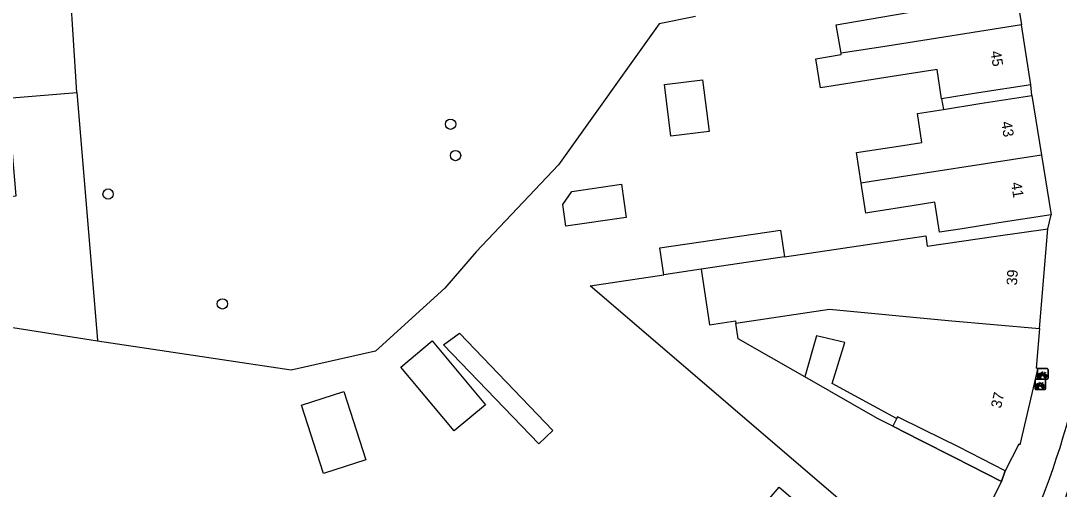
# Model space of a CAD drawing. Extents: x 162880 to 165536, y 384011 to 385179.
# Drawn here: x 164182.4 to 164280.8, y 384385.3 to 384429.7 of the extents above; entities that cross this region are included whole.
import ezdxf

# ---------------------------------------------------------------- set-up
doc = ezdxf.new("R2010")
doc.units = 0
for name, color, linetype in [('IMGEO_Boom', 7, 'Continuous'), ('IMGEO_Fietsenrek', 7, 'Continuous'), ('IMGEO_Groenvoorziening', 7, 'Continuous'), ('IMGEO_Pand', 7, 'Continuous'), ('IMGEO_Pand_nummerreeks', 7, 'Continuous'), ('IMGEO_Pand_overbouw', 7, 'Continuous'), ('IMGEO_Rijbaan_lokaal_gesloten', 7, 'Continuous'), ('IMGEO_Voetpad_open', 7, 'Continuous')]:
    doc.layers.add(name, color=color, linetype=linetype)

msp = doc.modelspace()

# ---------------------------------------------------------------- linework, layer by layer
at = {"layer": 'IMGEO_Boom'}
for centre in [(164223.102, 384419.87), (164223.566, 384416.903), (164190.654, 384413.259), (164201.476, 384402.853)]:
    msp.add_circle(centre, 0.489, dxfattribs=at)
at = {"layer": 'IMGEO_Fietsenrek'}
for p, q in [((164278.699, 384395.788), (164278.699, 384396.629)), ((164278.699, 384396.629), (164278.699, 384395.788)), ((164278.774, 384396.713), (164279.615, 384396.713)), ((164279.615, 384396.713), (164278.774, 384396.713)), ((164279.699, 384396.638), (164279.699, 384395.797)), ((164279.699, 384395.797), (164279.699, 384396.638)), ((164278.472, 384394.804), (164278.472, 384395.645)), ((164278.472, 384395.645), (164278.472, 384394.804)), ((164278.547, 384395.729), (164279.388, 384395.729)), ((164279.388, 384395.729), (164278.547, 384395.729)), ((164279.624, 384395.713), (164278.783, 384395.713)), ((164278.783, 384395.713), (164279.624, 384395.713)), ((164278.826, 384395.797), (164278.865, 384395.957)), ((164278.86, 384395.797), (164278.826, 384395.797)), ((164278.895, 384395.945), (164278.86, 384395.797)), ((164278.937, 384395.969), (164278.936, 384395.973)), ((164278.978, 384395.797), (164278.944, 384395.939)), ((164278.968, 384395.98), (164278.969, 384395.973)), ((164278.976, 384395.943), (164279.011, 384395.797)), ((164279.011, 384395.797), (164278.978, 384395.797)), ((164279.386, 384396.262), (164279.422, 384396.167)), ((164279.472, 384395.654), (164279.472, 384394.813)), ((164279.472, 384394.813), (164279.472, 384395.654)), ((164279.397, 384394.729), (164278.556, 384394.729)), ((164278.556, 384394.729), (164279.397, 384394.729)), ((164278.599, 384394.813), (164278.638, 384394.973)), ((164278.633, 384394.813), (164278.599, 384394.813)), ((164278.668, 384394.961), (164278.633, 384394.813)), ((164278.71, 384394.985), (164278.709, 384394.989)), ((164278.751, 384394.813), (164278.717, 384394.955)), ((164278.741, 384394.996), (164278.742, 384394.989)), ((164278.749, 384394.959), (164278.784, 384394.813)), ((164278.784, 384394.813), (164278.751, 384394.813)), ((164279.159, 384395.278), (164279.195, 384395.183))]:
    msp.add_line(p, q, dxfattribs=at)
for points in [[(164279.033, 384396.187), (164278.981, 384396.097), (164278.941, 384396.072), (164278.942, 384396.119), (164278.997, 384396.213)], [(164279.012, 384396.239), (164279.107, 384396.403), (164279.193, 384396.389), (164279.195, 384396.38), (164279.139, 384396.369), (164279.112, 384396.324), (164279.368, 384396.283)], [(164279.308, 384395.995), (164279.258, 384395.995), (164279.067, 384396.246), (164279.048, 384396.214)], [(164279.355, 384396.258), (164279.098, 384396.299), (164279.081, 384396.27), (164279.248, 384396.05), (164279.355, 384396.258)], [(164279.403, 384396.16), (164279.373, 384396.237), (164279.264, 384396.019), (164279.307, 384396.019)], [(164279.337, 384396.019), (164279.457, 384396.018), (164279.413, 384396.132)], [(164279.433, 384396.139), (164279.488, 384395.994), (164279.338, 384395.994)], [(164279.368, 384396.283), (164279.393, 384396.332), (164279.387, 384396.336), (164279.364, 384396.34), (164279.352, 384396.347), (164279.351, 384396.35), (164279.353, 384396.355), (164279.448, 384396.34), (164279.45, 384396.33), (164279.44, 384396.317), (164279.428, 384396.311), (164279.414, 384396.317), (164279.386, 384396.262)], [(164278.806, 384395.203), (164278.754, 384395.113), (164278.714, 384395.088), (164278.715, 384395.135), (164278.77, 384395.229)], [(164278.785, 384395.255), (164278.88, 384395.419), (164278.966, 384395.405), (164278.968, 384395.396), (164278.912, 384395.385), (164278.885, 384395.34), (164279.141, 384395.299)], [(164279.081, 384395.011), (164279.031, 384395.011), (164278.84, 384395.262), (164278.821, 384395.23)], [(164279.128, 384395.274), (164278.871, 384395.315), (164278.854, 384395.286), (164279.021, 384395.066), (164279.128, 384395.274)], [(164279.176, 384395.176), (164279.146, 384395.253), (164279.037, 384395.035), (164279.08, 384395.035)], [(164279.11, 384395.035), (164279.23, 384395.034), (164279.186, 384395.148)], [(164279.206, 384395.155), (164279.261, 384395.01), (164279.111, 384395.01)], [(164279.141, 384395.299), (164279.166, 384395.348), (164279.16, 384395.352), (164279.137, 384395.356), (164279.125, 384395.363), (164279.124, 384395.366), (164279.126, 384395.371), (164279.221, 384395.356), (164279.223, 384395.346), (164279.213, 384395.333), (164279.201, 384395.327), (164279.187, 384395.333), (164279.159, 384395.278)]]:
    msp.add_lwpolyline(points, dxfattribs=at)
for centre, radius, start, end in [((164278.777, 384396.635), 0.0779, 92.4484, 184.28452), ((164278.777, 384396.635), 0.0779, 92.4484, 184.28452), ((164279.621, 384396.635), 0.0779, 2.4484, 94.28452), ((164279.621, 384396.635), 0.0779, 2.4484, 94.28452), ((164278.55, 384395.651), 0.0779, 92.4484, 184.28452), ((164278.55, 384395.651), 0.0779, 92.4484, 184.28452), ((164278.777, 384395.791), 0.0779, 182.4484, 274.28452), ((164278.777, 384395.791), 0.0779, 182.4484, 274.28452), ((164278.939, 384396.098), 0.159, 62.67661, 242.13685), ((164278.939, 384396.098), 0.129, 63.31916, 238.90302), ((164278.919, 384395.969), 0.0499, 12.8025, 158.69338), ((164278.939, 384396.098), 0.159, 253.99666, 271.78671), ((164278.919, 384395.969), 0.0174, 12.8025, 163.45023), ((164278.939, 384396.098), 0.129, 253.41502, 269.02044), ((164278.939, 384396.098), 0.129, 283.60429, 43.43025), ((164278.939, 384396.098), 0.159, 283.5766, 46.60424), ((164279.466, 384396.014), 0.159, 113.3408, 178.32165), ((164279.466, 384396.014), 0.159, 187.0065, 105.77075), ((164279.466, 384396.014), 0.129, 113.92302, 177.95563), ((164279.466, 384396.014), 0.129, 188.67146, 104.58832), ((164279.394, 384395.651), 0.0779, 2.4484, 94.28452), ((164279.394, 384395.651), 0.0779, 2.4484, 94.28452), ((164279.621, 384395.791), 0.0779, 272.4484, 4.28452), ((164279.621, 384395.791), 0.0779, 272.4484, 4.28452), ((164278.55, 384394.807), 0.0779, 182.4484, 274.28452), ((164278.55, 384394.807), 0.0779, 182.4484, 274.28452), ((164278.712, 384395.114), 0.159, 62.67661, 242.13685), ((164278.712, 384395.114), 0.129, 63.31916, 238.90302), ((164278.692, 384394.985), 0.0499, 12.8025, 158.69338), ((164278.712, 384395.114), 0.159, 253.99666, 271.78671), ((164278.692, 384394.985), 0.0174, 12.8025, 163.45023), ((164278.712, 384395.114), 0.129, 253.41502, 269.02044), ((164278.712, 384395.114), 0.129, 283.60429, 43.43025), ((164278.712, 384395.114), 0.159, 283.5766, 46.60424), ((164279.239, 384395.03), 0.159, 113.3408, 178.32165), ((164279.239, 384395.03), 0.159, 187.0065, 105.77075), ((164279.239, 384395.03), 0.129, 113.92302, 177.95563), ((164279.239, 384395.03), 0.129, 188.67146, 104.58832), ((164279.394, 384394.807), 0.0779, 272.4484, 4.28452), ((164279.394, 384394.807), 0.0779, 272.4484, 4.28452)]:
    msp.add_arc(centre, radius, start, end, dxfattribs=at)
at = {"layer": 'IMGEO_Groenvoorziening'}
for points in [[(164187.698, 384422.888), (164185.85, 384451.698), (164197.318, 384458.015)], [(164246.31, 384430.071), (164242.862, 384429.386), (164233.312, 384416.027), (164225.506, 384407.797), (164222.545, 384404.326), (164215.994, 384398.385), (164208.009, 384396.555), (164189.648, 384399.321)]]:
    msp.add_lwpolyline(points, dxfattribs=at)
at = {"layer": 'IMGEO_Pand'}
for points in [[(164260.093, 384426.594), (164259.621, 384429.289), (164268.289, 384430.786), (164267.846, 384433.613), (164271.342, 384434.161), (164276.281, 384434.936)], [(164276.281, 384434.936), (164277.17, 384429.272)], [(164277.17, 384429.272), (164264.463, 384427.279), (164260.093, 384426.594)], [(164278.058, 384423.609), (164277.17, 384429.272)], [(164278.058, 384423.609), (164273.119, 384422.834), (164269.622, 384422.285), (164269.188, 384425.056), (164264.917, 384424.386), (164258.132, 384423.327), (164257.693, 384426.065), (164260.111, 384426.488), (164260.093, 384426.594)], [(164243.358, 384423.626), (164246.963, 384424.082), (164247.582, 384419.181), (164243.977, 384418.726), (164243.358, 384423.626)], [(164189.648, 384399.321), (164171.175, 384402.228), (164165.633, 384403.1), (164167.263, 384413.457), (164181.56, 384411.207), (164181.409, 384413.032), (164181.926, 384413.075), (164181.159, 384422.347), (164187.698, 384422.888)], [(164187.698, 384422.888), (164189.639, 384399.425), (164189.648, 384399.321)], [(164261.988, 384414.301), (164261.558, 384417.198), (164265.941, 384417.848), (164267.755, 384418.133), (164267.322, 384420.893), (164269.78, 384421.279), (164273.236, 384421.821), (164278.175, 384422.596)], [(164278.175, 384422.596), (164279.084, 384416.945)], [(164279.084, 384416.945), (164262.75, 384414.414), (164261.988, 384414.301)], [(164279.084, 384416.945), (164279.992, 384411.295)], [(164279.992, 384411.295), (164275.053, 384410.521), (164271.554, 384409.972), (164269.417, 384409.637), (164268.973, 384412.473), (164266.836, 384412.138), (164263.196, 384411.567), (164262.435, 384411.448), (164261.988, 384414.301)], [(164234.589, 384413.503), (164239.292, 384414.178), (164239.742, 384411.042), (164234.013, 384410.219), (164233.719, 384412.264), (164234.589, 384413.503)], [(164243.286, 384405.608), (164242.909, 384408.145), (164254.359, 384409.848), (164254.737, 384407.31)], [(164254.737, 384407.31), (164268.118, 384409.3), (164268.263, 384408.321), (164274.745, 384409.254), (164279.693, 384409.967)], [(164278.899, 384400.526), (164279.693, 384409.967)], [(164254.737, 384407.31), (164246.84, 384406.136)], [(164271.057, 384377.691), (164267.216, 384380.891), (164265.32, 384382.471), (164264.358, 384381.377), (164262.911, 384382.649), (164262.476, 384382.154), (164236.314, 384404.571), (164243.286, 384405.608)], [(164246.84, 384406.136), (164243.286, 384405.608)], [(164246.84, 384406.136), (164247.628, 384400.874), (164250.096, 384401.244), (164250.13, 384401.017)], [(164250.13, 384401.017), (164258.997, 384402.339), (164270.227, 384401.278), (164278.899, 384400.526)], [(164256.673, 384395.931), (164250.35, 384399.543), (164250.13, 384401.017)], [(164278.899, 384400.526), (164278.584, 384396.774), (164278.725, 384396.782), (164277.041, 384389.492), (164276.928, 384389.549), (164275.648, 384387.032)], [(164222.42, 384398.972), (164223.94, 384400.061), (164232.782, 384390.86), (164231.447, 384389.578), (164222.42, 384398.972)], [(164275.648, 384387.032), (164271.201, 384389.293), (164267.939, 384390.906), (164265.444, 384392.162), (164265.35, 384391.978), (164259.253, 384395.293), (164260.451, 384399.177), (164257.769, 384399.835), (164256.673, 384395.931)], [(164218.389, 384396.868), (164221.357, 384399.34), (164226.392, 384393.297), (164223.425, 384390.825), (164218.389, 384396.868)], [(164275.297, 384386.032), (164270.84, 384388.297), (164267.582, 384389.953), (164264.99, 384391.271), (164263.541, 384392.007), (164256.673, 384395.931)], [(164212.984, 384394.535), (164215.058, 384388.065), (164211.057, 384386.782), (164208.983, 384393.252), (164212.984, 384394.535)], [(164275.297, 384386.032), (164271.057, 384377.691)], [(164252.316, 384383.243), (164254.223, 384385.472), (164258.542, 384381.777)]]:
    msp.add_lwpolyline(points, dxfattribs=at)
at = {"layer": 'IMGEO_Pand_overbouw'}
for points in [[(164269.78, 384421.279), (164273.236, 384421.821), (164278.175, 384422.596), (164278.058, 384423.609), (164273.119, 384422.834), (164269.622, 384422.285)], [(164267.939, 384390.906), (164265.444, 384392.162), (164264.99, 384391.271), (164267.582, 384389.953), (164270.84, 384388.297), (164275.297, 384386.032), (164275.648, 384387.032), (164271.201, 384389.293)]]:
    msp.add_lwpolyline(points, close=True, dxfattribs=at)
at = {"layer": 'IMGEO_Rijbaan_lokaal_gesloten'}
msp.add_arc((164223.121, 384405.367), 61.878, 335.89315, 342.78004, dxfattribs=at)
at = {"layer": 'IMGEO_Voetpad_open'}
for points in [[(164278.175, 384422.596), (164278.058, 384423.609)], [(164279.693, 384409.967), (164279.992, 384411.295)], [(164275.648, 384387.032), (164275.297, 384386.032)]]:
    msp.add_lwpolyline(points, dxfattribs=at)
msp.add_arc((164217.448, 384409.096), 66.421, 338.08049, 352.60398, dxfattribs=at)

# ---------------------------------------------------------------- texts
at = {"layer": 'IMGEO_Pand_nummerreeks'}
for s, rotation, p in [('45', 278.91501, (164274.245, 384426.749)), ('43', 279.13397, (164275.26, 384420.066)), ('41', 279.13274, (164276.187, 384414.303)), ('39', 86.13847, (164276.751, 384404.581)), ('37', 76.99407, (164275.241, 384392.9))]:
    msp.add_text(s, height=1, rotation=rotation, dxfattribs=at).set_placement(p)

doc.saveas('drawing.dxf')
